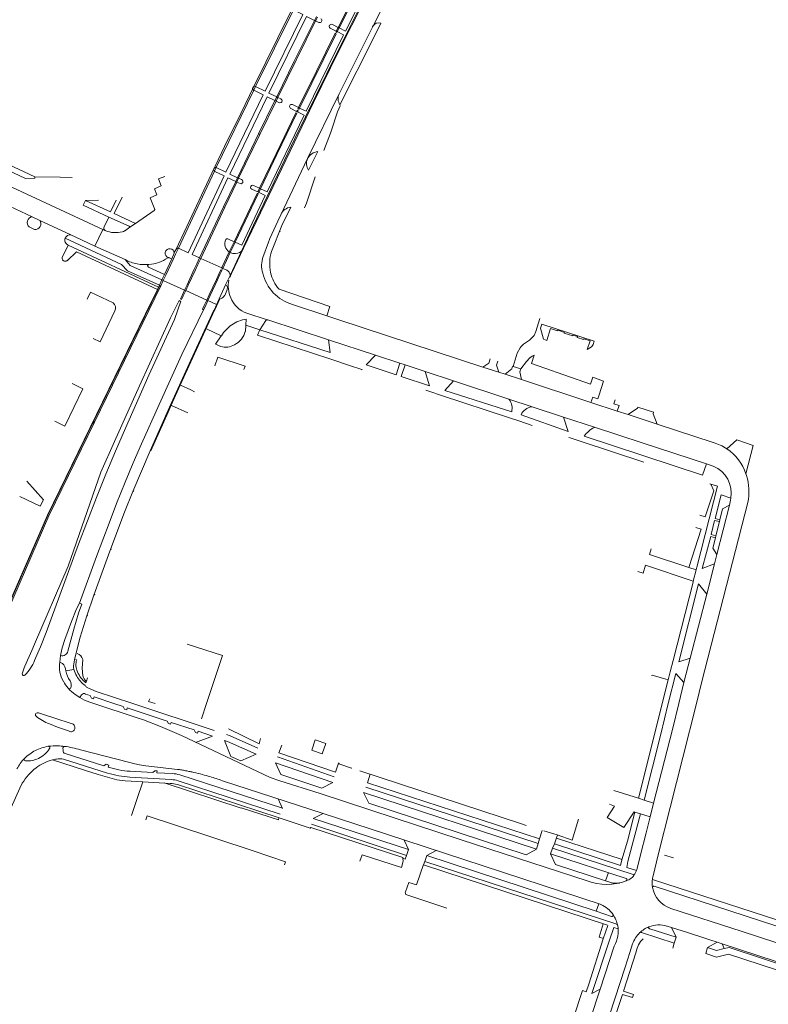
# Model space of a CAD drawing. Extents: x 145000 to 155000, y 457500 to 470000.
# Tile 421 of 548: x 153111 to 153382, y 464391 to 464747. Entities that reach past the tile are written whole.
import ezdxf

# ---------------------------------------------------------------- set-up
doc = ezdxf.new("R2010")
doc.units = 0
doc.header["$LTSCALE"] = 0.2
doc.header["$MEASUREMENT"] = 0
doc.layers.add('kant verharding', color=252, linetype='Continuous', lineweight=0)

msp = doc.modelspace()

# ---------------------------------------------------------------- linework, layer by layer
at = {"layer": 'kant verharding', "lineweight": 0}
for p, q in [((153238.81, 464744.72), (153246.06, 464758.98)), ((153196.58, 464723.23), (153210.32, 464751.03)), ((153204.62, 464719.28), (153218.29, 464747)), ((153218.6, 464748.56), (153217.91, 464747.19)), ((153218.11, 464747.09), (153217.91, 464747.19)), ((153218.29, 464747), (153218.11, 464747.09)), ((153218.29, 464747), (153218.98, 464748.37)), ((153219.47, 464746.42), (153218.29, 464747)), ((153224.38, 464745.65), (153226.41, 464744.63)), ((153223.58, 464744.36), (153225.73, 464743.27)), ((153225.35, 464742.49), (153225.53, 464742.38)), ((153226.41, 464744.63), (153225.73, 464743.27)), ((153225.73, 464743.27), (153225.93, 464743.17)), ((153225.73, 464743.27), (153225.77, 464742.87)), ((153225.93, 464743.17), (153226.07, 464743.1)), ((153226.07, 464743.1), (153226.75, 464744.45)), ((153226.41, 464744.63), (153226.6, 464744.53)), ((153226.6, 464744.53), (153226.75, 464744.45)), ((153226.77, 464720.57), (153238.81, 464744.72)), ((153182.36, 464693.89), (153195.9, 464721.88)), ((153195.78, 464721.95), (153195.9, 464721.88)), ((153195.78, 464721.95), (153195.9, 464721.88)), ((153195.9, 464721.88), (153196.58, 464723.23)), ((153196.58, 464723.23), (153196.43, 464723.28)), ((153204.2, 464719.49), (153203.54, 464718.14)), ((153203.76, 464718.03), (153203.54, 464718.14)), ((153203.96, 464717.93), (153203.76, 464718.03)), ((153203.96, 464717.93), (153204.62, 464719.28)), ((153205, 464717.42), (153203.96, 464717.93)), ((153204.2, 464719.49), (153204.42, 464719.38)), ((153204.34, 464719.24), (153204.27, 464719.1)), ((153204.42, 464719.38), (153204.62, 464719.28)), ((153204.62, 464719.28), (153205.7, 464718.75)), ((153209.26, 464715.32), (153211.41, 464714.26)), ((153212.09, 464715.64), (153209.93, 464716.7)), ((153211.17, 464713.75), (153211.35, 464713.65)), ((153211.41, 464714.26), (153211.6, 464714.16)), ((153211.6, 464714.16), (153211.41, 464714.26)), ((153211.6, 464714.16), (153211.77, 464714.08)), ((153211.77, 464714.08), (153211.6, 464714.16)), ((153212.09, 464715.64), (153211.87, 464715.2)), ((153212.06, 464715.11), (153211.87, 464715.2)), ((153212.28, 464715.54), (153212.09, 464715.64)), ((153212.44, 464715.47), (153212.28, 464715.54)), ((153227.21, 464716.39), (153227.12, 464716.31)), ((153066.46, 464706.34), (153141.27, 464671.49)), ((153197.93, 464706.06), (153197.89, 464705.99)), ((153219.07, 464699.71), (153215.72, 464692.95)), ((153168.62, 464664.76), (153181.73, 464692.57)), ((153181.73, 464692.57), (153182.36, 464693.89)), ((153181.73, 464692.57), (153181.82, 464692.52)), ((153191.57, 464692.85), (153191.5, 464692.71)), ((153116.75, 464690.57), (153125.83, 464690.41)), ((153130.17, 464690.38), (153125.83, 464690.41)), ((153190.04, 464690.25), (153189.39, 464688.88)), ((153189.61, 464688.77), (153189.39, 464688.88)), ((153189.77, 464688.69), (153189.61, 464688.77)), ((153189.77, 464688.69), (153190.43, 464690.07)), ((153190.93, 464688.14), (153189.77, 464688.69)), ((153190.04, 464690.25), (153190.27, 464690.15)), ((153190.27, 464690.15), (153190.43, 464690.07)), ((153190.43, 464690.07), (153191.52, 464689.56)), ((153091, 464687.63), (153115.78, 464676.1)), ((153195.19, 464686.11), (153197.56, 464684.99)), ((153198.01, 464686.44), (153195.82, 464687.49)), ((153197.51, 464685.38), (153198.01, 464686.44)), ((153197.56, 464684.99), (153197.51, 464685.38)), ((153198.2, 464686.35), (153198.01, 464686.44)), ((153198.39, 464686.26), (153198.2, 464686.35)), ((153135.04, 464682.06), (153139.68, 464682.08)), ((153188.79, 464667.08), (153197.15, 464684.59)), ((153197.15, 464684.59), (153197.32, 464684.5)), ((153185.23, 464679.63), (153185.19, 464679.56)), ((153115.78, 464676.1), (153118.5, 464674.83)), ((153118.5, 464674.83), (153129.79, 464669.58)), ((153141.74, 464672.44), (153143.42, 464676.01)), ((153204.58, 464674.57), (153205.68, 464676.87)), ((153116.62, 464671.52), (153114.7, 464672.43)), ((153138.43, 464665.5), (153141.27, 464671.49)), ((153149.09, 464670.97), (153151.13, 464672.35)), ((153153.11, 464673.68), (153151.13, 464672.35)), ((153205.36, 464670.69), (153205.46, 464670.96)), ((153188.79, 464667.08), (153186.47, 464668.17)), ((153128.74, 464665.86), (153126.64, 464661.42)), ((153161.45, 464650.7), (153128.74, 464665.86)), ((153138.43, 464665.5), (153141.41, 464664.1)), ((153141.41, 464664.1), (153149.42, 464660.62)), ((153167.7, 464664.15), (153167.08, 464663.29)), ((153167.59, 464662.55), (153168.62, 464664.76)), ((153167.7, 464664.15), (153167.98, 464664.55)), ((153168.62, 464664.76), (153168.48, 464664.79)), ((153187.04, 464663.4), (153188.79, 464667.08)), ((153187.89, 464655.64), (153192.21, 464664.75)), ((153189, 464666.98), (153188.79, 464667.08)), ((153189.18, 464666.9), (153189, 464666.98)), ((153127.36, 464660.08), (153127.46, 464660.04)), ((153166.21, 464660.89), (153163.58, 464655.24)), ((153164.07, 464655.02), (153166.71, 464660.66)), ((153164.99, 464661.34), (153164.8, 464661.28)), ((153166.21, 464660.89), (153165.31, 464661.3)), ((153166.71, 464660.66), (153167.59, 464662.55)), ((153176.32, 464661.25), (153175.28, 464659.04)), ((153175.67, 464658.86), (153176.7, 464661.08)), ((153176.32, 464661.25), (153176.54, 464661.15)), ((153176.54, 464661.15), (153176.7, 464661.08)), ((153176.7, 464661.08), (153184.36, 464657.6)), ((153184.33, 464657.73), (153187.04, 464663.4)), ((153187.04, 464663.4), (153187.24, 464663.27)), ((153187.24, 464663.27), (153187.42, 464663.17)), ((153157.83, 464657.84), (153163.58, 464655.24)), ((153174.4, 464657.15), (153171.78, 464651.51)), ((153172.17, 464651.33), (153174.79, 464656.97)), ((153175.28, 464659.04), (153174.4, 464657.15)), ((153174.79, 464656.97), (153175.67, 464658.86)), ((153183.31, 464655.37), (153184.01, 464656.86)), ((153184.01, 464656.86), (153184.18, 464656.75)), ((153184.36, 464657.6), (153184.33, 464657.73)), ((153184.36, 464657.6), (153184.54, 464657.52)), ((153184.44, 464657.29), (153184.36, 464657.6)), ((153184.54, 464657.52), (153184.71, 464657.44)), ((153184.71, 464657.44), (153186.13, 464656.8)), ((153162.68, 464653.35), (153161.76, 464651.37)), ((153163.58, 464655.24), (153162.68, 464653.35)), ((153162.68, 464653.35), (153163.06, 464653.18)), ((153163.06, 464653.18), (153163.19, 464653.12)), ((153163.19, 464653.12), (153164.07, 464655.02)), ((153163.19, 464653.12), (153170.89, 464649.61)), ((153179.81, 464647.85), (153182.43, 464653.48)), ((153182.79, 464653.32), (153180.18, 464647.69)), ((153182.43, 464653.48), (153183.31, 464655.37)), ((153183.66, 464655.21), (153182.79, 464653.32)), ((153187.2, 464654.18), (153187.89, 464655.64)), ((153187.2, 464654.18), (153187.89, 464655.64)), ((153161.04, 464649.86), (153158.88, 464645.44)), ((153161.45, 464650.7), (153161.04, 464649.86)), ((153161.04, 464649.86), (153161.18, 464649.8)), ((153161.76, 464651.37), (153161.45, 464650.7)), ((153161.45, 464650.7), (153161.6, 464650.63)), ((153161.76, 464651.37), (153162.28, 464651.14)), ((153170.89, 464649.61), (153169.98, 464647.64)), ((153170.38, 464647.46), (153171.29, 464649.43)), ((153171.78, 464651.51), (153170.89, 464649.61)), ((153170.89, 464649.61), (153171.1, 464649.52)), ((153171.1, 464649.52), (153171.29, 464649.43)), ((153171.29, 464649.43), (153172.17, 464651.33)), ((153171.29, 464649.43), (153178.93, 464645.96)), ((153185.86, 464651.71), (153183.41, 464646.44)), ((153185.38, 464647.64), (153186.19, 464649.46)), ((153178.01, 464643.98), (153178.93, 464645.96)), ((153179.3, 464645.79), (153178.39, 464643.81)), ((153178.93, 464645.96), (153179.81, 464647.85)), ((153178.93, 464645.96), (153179.12, 464645.87)), ((153179.12, 464645.87), (153179.3, 464645.79)), ((153180.18, 464647.69), (153179.3, 464645.79)), ((153179.3, 464645.79), (153182.19, 464644.48)), ((153178.39, 464643.81), (153177.76, 464642.46)), ((153181.7, 464642.27), (153178.47, 464635.27)), ((153181.79, 464642.47), (153181.7, 464642.27)), ((153181.79, 464642.47), (153181.7, 464642.27)), ((153222.34, 464640.28), (153209.89, 464644.39)), ((153193.17, 464639.12), (153193.01, 464636.86)), ((153201, 464638.77), (153222.88, 464631.65)), ((153226.63, 464638.86), (153222.34, 464640.28)), ((153226.63, 464638.86), (153278.82, 464621.76)), ((153178.47, 464635.27), (153177.13, 464632.34)), ((153178.47, 464635.27), (153177.13, 464632.34)), ((153178.47, 464635.27), (153178.61, 464635.18)), ((153178.79, 464635.56), (153184.17, 464633.09)), ((153193.01, 464636.86), (153192.86, 464634.61)), ((153198.16, 464635.2), (153193.01, 464636.86)), ((153198.16, 464635.2), (153200.31, 464638.54)), ((153223.52, 464627.04), (153198.16, 464635.2)), ((153184.17, 464633.09), (153182.11, 464629.97)), ((153222.88, 464631.65), (153239.97, 464626.02)), ((153222.88, 464631.65), (153223.52, 464627.04)), ((153183.97, 464629.23), (153182.11, 464629.97)), ((153223.83, 464624.57), (153230.55, 464622.32)), ((153236.55, 464622.58), (153239.97, 464626.02)), ((153239.97, 464626.02), (153248.77, 464623.11)), ((153230.55, 464622.32), (153234.94, 464620.84)), ((153248.77, 464623.11), (153250.65, 464622.49)), ((153250.65, 464622.49), (153257.95, 464620.08)), ((153278.82, 464621.76), (153284.61, 464619.86)), ((153289.55, 464622.07), (153289.8, 464621.98)), ((153289.8, 464621.98), (153292.47, 464621.07)), ((153234.94, 464620.84), (153235.16, 464620.77)), ((153257.95, 464620.08), (153268.2, 464616.71)), ((153259.44, 464614.89), (153257.95, 464620.08)), ((153284.61, 464619.86), (153286.83, 464619.14)), ((153286.83, 464619.14), (153292.76, 464617.2)), ((153173.15, 464613.47), (153169.45, 464615.16)), ((153265.03, 464613.3), (153268.2, 464616.71)), ((153268.2, 464616.71), (153288.18, 464610.12)), ((153292.76, 464617.2), (153317.89, 464608.93)), ((153174.49, 464612.75), (153173.15, 464613.47)), ((153258.12, 464613.35), (153259.98, 464612.75)), ((153259.98, 464612.75), (153263.44, 464611.6)), ((153263.44, 464611.6), (153288.46, 464603.37)), ((153289.2, 464605.52), (153265.03, 464613.3)), ((153166.02, 464607.92), (153164.92, 464605.48)), ((153288.28, 464609.99), (153288.18, 464610.12)), ((153288.18, 464610.12), (153296.56, 464607.37)), ((153296.56, 464607.37), (153296.43, 464607.34)), ((153296.56, 464607.37), (153307.97, 464603.65)), ((153317.89, 464608.93), (153327.39, 464605.81)), ((153334.81, 464607.28), (153340.47, 464605.38)), ((153164.92, 464605.48), (153158.63, 464591.41)), ((153288.46, 464603.37), (153291.81, 464602.26)), ((153309.64, 464598.48), (153292.59, 464604.46)), ((153307.97, 464603.65), (153319.16, 464600)), ((153307.97, 464603.65), (153309.64, 464598.48)), ((153327.39, 464605.81), (153331.31, 464604.52)), ((153331.31, 464604.52), (153341.8, 464601.09)), ((153138.21, 464602.16), (153137.83, 464601.38)), ((153291.81, 464602.26), (153296.6, 464600.62)), ((153319.16, 464600), (153319.04, 464599.92)), ((153341.8, 464601.09), (153362.14, 464594.43)), ((153309.89, 464596.24), (153310.34, 464596.1)), ((153310.34, 464596.1), (153314.28, 464594.84)), ((153314.28, 464594.84), (153337, 464587.33)), ((153370.66, 464595.41), (153367.05, 464592.16)), ((153370.66, 464595.41), (153376.58, 464593.38)), ((153376.58, 464593.38), (153373.94, 464583.05)), ((153359.73, 464586.68), (153362.14, 464585.89)), ((153374.12, 464582.5), (153373.94, 464583.05)), ((153360.94, 464579.47), (153361.27, 464579.39)), ((153152.51, 464577), (153152.39, 464576.69)), ((153363.4, 464553.9), (153367.94, 464571.82)), ((153364.34, 464565.83), (153363.05, 464560.65)), ((153364.51, 464566.52), (153364.34, 464565.83)), ((153363.05, 464560.65), (153362.89, 464560.01)), ((153144.35, 464555.94), (153144.27, 464555.74)), ((153363.4, 464553.9), (153362.55, 464550.56)), ((153358.08, 464548.8), (153362.55, 464550.56)), ((153362.55, 464550.56), (153359.76, 464539.63)), ((153353.26, 464549.26), (153355.95, 464548.38)), ((153354.89, 464544.23), (153355.95, 464548.38)), ((153356.18, 464549.29), (153355.95, 464548.38)), ((153354.82, 464543.92), (153347.62, 464515.63)), ((153356.83, 464543.36), (153349.64, 464515.07)), ((153354.89, 464544.23), (153354.82, 464543.92)), ((153359.76, 464539.63), (153356.83, 464543.36)), ((153138.36, 464539.53), (153138.24, 464539.19)), ((153359.76, 464539.63), (153353.8, 464516.43)), ((153135.77, 464531.98), (153135.65, 464531.63)), ((153116.57, 464521.43), (153115.58, 464519.24)), ((153115.58, 464519.24), (153113.11, 464513.54)), ((153116.64, 464515.57), (153117.85, 464518.29)), ((153117.85, 464518.29), (153118.75, 464520.49)), ((153125.7, 464514.97), (153126.66, 464514.52)), ((153131.08, 464515.96), (153130.89, 464514.96)), ((153131.42, 464515.88), (153131.84, 464515.83)), ((153347.62, 464515.63), (153346.57, 464511.49)), ((153349.64, 464515.07), (153353.8, 464516.43)), ((153353.8, 464516.43), (153351.53, 464507.58)), ((153130.85, 464512.34), (153127.9, 464511.82)), ((153346.57, 464511.49), (153345.84, 464508.59)), ((153348.54, 464510.88), (153345.85, 464500)), ((153348.54, 464510.88), (153351.53, 464507.58)), ((153345.84, 464508.59), (153343.69, 464500)), ((153351.53, 464507.58), (153349.67, 464500)), ((153128.79, 464505.52), (153128.86, 464505.44)), ((153132.98, 464502.18), (153131.3, 464503.3)), ((153132.98, 464502.18), (153133.64, 464503.18)), ((153138.11, 464500), (153136.58, 464500.5)), ((153153.67, 464494.81), (153138.11, 464500)), ((153152.15, 464500), (153181.6, 464490.23)), ((153158.36, 464501.68), (153157.88, 464500.77)), ((153160.2, 464500), (153157.88, 464500.77)), ((153178.86, 464500), (153177.01, 464494.46)), ((153125.71, 464494.06), (153118.07, 464496.63)), ((153121.96, 464492.63), (153124.87, 464491.48)), ((153128.02, 464493.34), (153125.71, 464494.06)), ((153129.84, 464492.76), (153128.02, 464493.34)), ((153130.3, 464492.6), (153129.84, 464492.76)), ((153124.87, 464491.48), (153127.12, 464490.69)), ((153127.12, 464490.69), (153128.9, 464490.08)), ((153128.9, 464490.08), (153129.41, 464489.86)), ((153197.84, 464485.43), (153186.71, 464490.87)), ((153198.4, 464487.39), (153197.84, 464485.43)), ((153126.99, 464483.01), (153126.89, 464483.99)), ((153133.25, 464483.29), (153150.58, 464478.74)), ((153205.02, 464482.16), (153206.01, 464484.95)), ((153225.46, 464475.12), (153205.02, 464482.16)), ((153134.73, 464475.84), (153123.06, 464479.6)), ((153127.07, 464479.83), (153143.04, 464474.86)), ((153203.72, 464478.54), (153224.46, 464471.42)), ((153225.03, 464473.46), (153204.48, 464480.67)), ((153226.5, 464478.44), (153225.46, 464475.12)), ((153226.74, 464478.37), (153226.38, 464478.48)), ((153226.69, 464478.19), (153226.74, 464478.37)), ((153139.65, 464474.34), (153134.73, 464475.84)), ((153226.69, 464478.19), (153231.29, 464476.66)), ((153231.29, 464476.66), (153231.43, 464476.61)), ((153234.3, 464475.66), (153292.71, 464456.51)), ((153140.51, 464474.07), (153139.65, 464474.34)), ((153151.13, 464473.37), (153166.07, 464472.5)), ((153165.67, 464471.12), (153155.73, 464471.69)), ((153191.3, 464462.1), (153163.48, 464471.25)), ((153168.56, 464472.08), (153205.47, 464460)), ((153169.18, 464474.17), (153206.25, 464462.09)), ((153220.99, 464460.19), (153184.6, 464472.08)), ((153224.46, 464471.42), (153220.48, 464469.4)), ((153205.05, 464458.67), (153168.26, 464470.67)), ((153235.61, 464467.77), (153298.15, 464447.33)), ((153298.79, 464449.35), (153236.5, 464469.71)), ((153326.16, 464468.49), (153335.03, 464465.72)), ((153204.75, 464465.48), (153206.26, 464462.08)), ((153335.03, 464465.72), (153337.07, 464465.08)), ((153337.07, 464465.08), (153340.56, 464463.99)), ((153324.53, 464463.53), (153326.39, 464462.92)), ((153335.86, 464460.07), (153333.76, 464460.74)), ((153340.56, 464463.99), (153339.32, 464458.96)), ((153205.03, 464458.66), (153204.8, 464457.87)), ((153313.36, 464458.11), (153311.07, 464450.52)), ((153335.86, 464460.07), (153331.27, 464442.8)), ((153339.32, 464458.96), (153335.86, 464460.07)), ((153196.02, 464446.55), (153167.22, 464456.12)), ((153216.75, 464456.3), (153251.13, 464445.05)), ((153292.71, 464456.51), (153294.48, 464455.93)), ((153299.28, 464451), (153300.26, 464454.1)), ((153300.87, 464453.91), (153305.61, 464452.45)), ((153298.79, 464449.35), (153299.28, 464451)), ((153305.53, 464451.74), (153304.68, 464449.23)), ((153305.38, 464451.31), (153329.13, 464443.53)), ((153305.75, 464452.4), (153305.53, 464451.74)), ((153311.07, 464450.52), (153305.61, 464452.45)), ((153251.9, 464447.18), (153251.13, 464445.05)), ((153298.15, 464447.33), (153298.79, 464449.35)), ((153304.02, 464447.64), (153303.22, 464445.67)), ((153304.68, 464449.23), (153304.02, 464447.64)), ((153333.14, 464438.12), (153304.02, 464447.64)), ((153234.32, 464442.94), (153235.09, 464445.26)), ((153251.13, 464445.05), (153250.66, 464443.74)), ((153257.29, 464441.58), (153257.76, 464442.88)), ((153257.76, 464442.88), (153258.53, 464444.99)), ((153257.76, 464442.88), (153327.25, 464420.14)), ((153303.22, 464445.67), (153330.58, 464436.73)), ((153334.61, 464440.37), (153335.8, 464445.24)), ((153340.21, 464437.22), (153342.37, 464445.79)), ((153347.8, 464444.13), (153344.46, 464445.17)), ((153257.29, 464441.58), (153323.92, 464419.76)), ((153325.04, 464435.22), (153323.2, 464435.83)), ((153340.46, 464436.21), (153441.71, 464403.24)), ((153340.76, 464433.91), (153417.68, 464408.83)), ((153319.82, 464424.84), (153325.37, 464422.98)), ((153322.35, 464414.86), (153323.95, 464419.72)), ((153348.02, 464413.3), (153336.13, 464417.2)), ((153348.02, 464413.3), (153348.7, 464415.46)), ((153324.45, 464414.08), (153318.18, 464395.03)), ((153321.17, 464396.6), (153326.3, 464412.27)), ((153331.91, 464409.91), (153332.96, 464413.01)), ((153347.45, 464411.44), (153348.02, 464413.3)), ((153360.08, 464411.67), (153359.38, 464409.57)), ((153318.18, 464395.03), (153321.17, 464396.6)), ((153332.89, 464393.64), (153333.28, 464394.74))]:
    msp.add_line(p, q, dxfattribs=at)
at = {"layer": 'kant verharding', "lineweight": 0, "flags": 128}
for points in [[(153234.23, 464799.28), (153227.49, 464786.27), (153220.81, 464773.19), (153208.84, 464749.42), (153195.93, 464723.26), (153191.19, 464713.54), (153185.37, 464701.54), (153179.64, 464689.58), (153171.65, 464672.63), (153167.7, 464664.15)], [(153257.39, 464796.9), (153249.29, 464781.33), (153245.4, 464773.78), (153242.85, 464768.83), (153233.83, 464751.04), (153226.08, 464735.51), (153210.82, 464704.38), (153203.3, 464688.79), (153195.84, 464673.14), (153191.41, 464663.65), (153187.34, 464654.93), (153185.86, 464651.71)], [(153245.1, 464772.32), (153240.97, 464764.31), (153235.91, 464754.5), (153226.73, 464736.21), (153217.53, 464717.44), (153209.02, 464699.9), (153192.21, 464664.75)], [(153240.36, 464772.18), (153235.23, 464762.16), (153226.41, 464744.63)], [(153226.75, 464744.45), (153235.57, 464761.89), (153240.73, 464771.99)], [(153226.75, 464744.45), (153229.07, 464743.29), (153235.48, 464756.04), (153243.07, 464770.78), (153240.73, 464771.99)], [(153196.58, 464723.23), (153199.97, 464721.57), (153213.67, 464749.33), (153210.32, 464751.03)], [(153217.91, 464747.19), (153215, 464748.62), (153201.35, 464720.89), (153204.2, 464719.49)], [(153217.91, 464747.19), (153210.54, 464732.44), (153204.2, 464719.49)], [(153227.07, 464716.62), (153239.4, 464741.27), (153241.88, 464746.17)], [(153225.35, 464742.49), (153218.55, 464728.8), (153212.09, 464715.64)], [(153226.07, 464743.1), (153228.39, 464741.94), (153222.8, 464730.66), (153214.81, 464714.3), (153212.44, 464715.47)], [(153225.53, 464742.38), (153225.67, 464742.3), (153212.44, 464715.47)], [(153225.77, 464742.87), (153225.93, 464742.83), (153226.07, 464743.1)], [(153067.51, 464720.61), (153078.54, 464708.4), (153116.75, 464690.57)], [(153182.36, 464693.89), (153185.86, 464692.26), (153199.29, 464720.18), (153195.9, 464721.88)], [(153065.84, 464719.89), (153078.07, 464706.46), (153113.28, 464690.01), (153116.71, 464690.11), (153116.75, 464690.57)], [(153203.54, 464718.14), (153200.7, 464719.53), (153187.23, 464691.58), (153190.04, 464690.25)], [(153203.54, 464718.14), (153197.67, 464706.1), (153190.04, 464690.25)], [(153190.43, 464690.07), (153198.07, 464705.92), (153203.96, 464717.93)], [(153205.68, 464676.87), (153215.39, 464697.17), (153226.77, 464720.57)], [(153198.01, 464686.44), (153203.95, 464698.84), (153211.17, 464713.75)], [(153211.77, 464714.08), (153214.14, 464712.91), (153200.72, 464685.14), (153198.39, 464686.26)], [(153211.35, 464713.65), (153211.51, 464713.56), (153204.3, 464698.66), (153198.39, 464686.26)], [(153211.41, 464714.26), (153211.62, 464714.67), (153211.8, 464714.58)], [(153211.8, 464714.58), (153211.96, 464714.49), (153211.77, 464714.08)], [(153212.44, 464715.47), (153212.23, 464715.03), (153212.06, 464715.11)], [(153223.99, 464707.47), (153226.16, 464714.08), (153227.12, 464716.31)], [(153221.27, 464700.06), (153223.65, 464706.38), (153223.99, 464707.47)], [(153168.62, 464664.76), (153172.21, 464663.12), (153178.03, 464675.73), (153185.2, 464690.89), (153181.82, 464692.52)], [(153153.11, 464673.68), (153159.89, 464678.33), (153160.07, 464678.71), (153158.48, 464683.03), (153160.84, 464684.02), (153159.99, 464686.26), (153162.39, 464687.36), (153161.48, 464689.79), (153163.72, 464690.65)], [(153189.39, 464688.88), (153186.58, 464690.22), (153173.6, 464662.49), (153176.32, 464661.25)], [(153189.39, 464688.88), (153184.98, 464679.68), (153176.32, 464661.25)], [(153176.7, 464661.08), (153185.41, 464679.56), (153189.77, 464688.69)], [(153214.31, 464679.31), (153215.04, 464681.07), (153218.16, 464690.56)], [(153197.56, 464684.99), (153200.07, 464683.77), (153191.53, 464665.79), (153189.18, 464666.9)], [(153198.39, 464686.26), (153197.76, 464684.92), (153197.56, 464684.99)], [(153143.42, 464676.01), (153134.24, 464680.3), (153135.04, 464682.06)], [(153135.04, 464682.06), (153144.03, 464677.91), (153146.11, 464682.15)], [(153148.34, 464683.18), (153145.4, 464677.26), (153153.11, 464673.68)], [(153197.32, 464684.5), (153197.49, 464684.41), (153189.18, 464666.9)], [(153209.29, 464679.62), (153206.04, 464672.91), (153202.31, 464663.6)], [(153151.13, 464672.35), (153150.85, 464672.71), (153143.42, 464676.01)], [(153141.27, 464671.49), (153141.8, 464671.24), (153142.2, 464671.1)], [(153161.76, 464651.37), (153150.28, 464656.53), (153148.02, 464658.86), (153127.73, 464668.34)], [(153129.79, 464669.58), (153131.51, 464668.78), (153138.43, 464665.5)], [(153167.7, 464664.15), (153167.13, 464662.91), (153166.21, 464660.89)], [(153189.18, 464666.9), (153187.42, 464663.17), (153184.71, 464657.44)], [(153128.51, 464660.35), (153131.82, 464663.44), (153161.04, 464649.86)], [(153149.42, 464660.62), (153151.22, 464658.54), (153162.68, 464653.35)], [(153184.18, 464656.75), (153184.33, 464656.65), (153183.66, 464655.21)], [(153184.71, 464657.44), (153184.59, 464657.18), (153184.44, 464657.29)], [(153103.81, 464526.5), (153104.88, 464528.8), (153121.8, 464567.92), (153138.24, 464601.85), (153162.28, 464651.14), (153163.19, 464653.12)], [(153104.45, 464528.97), (153121.43, 464568.11), (153161.18, 464649.8), (153161.79, 464651), (153161.91, 464651.11), (153162.12, 464651.19), (153162.28, 464651.14)], [(153205.1, 464649.87), (153223.44, 464643.67), (153222.34, 464640.28)], [(153169.29, 464645.63), (153168.98, 464645.8), (153165.75, 464639.55), (153154.54, 464614.93), (153145.48, 464594.77), (153140.59, 464583.75), (153128.77, 464549.65), (153116.57, 464521.43)], [(153135.7, 464646.27), (153136.83, 464648.79), (153144.99, 464645.02)], [(153169.98, 464647.64), (153169.4, 464646.4), (153169.6, 464646.29)], [(153169.6, 464646.29), (153169.79, 464646.19), (153170.38, 464647.46)], [(153183.41, 464646.44), (153182.4, 464644.26), (153181.53, 464642.37)], [(153183.64, 464646.44), (153182.44, 464643.78), (153181.79, 464642.47)], [(153183.64, 464646.44), (153182.44, 464643.78), (153181.79, 464642.47)], [(153158.88, 464645.44), (153121.24, 464568.17), (153104.3, 464529.06)], [(153118.75, 464520.49), (153120.78, 464525.67), (153132.55, 464557.7), (153135.72, 464566.16), (153139, 464574.58), (153142.36, 464582.97), (153145.86, 464591.32), (153149.45, 464599.61), (153157.99, 464618.83), (153167.18, 464638.91), (153169.47, 464645.54), (153169.29, 464645.63)], [(153181.53, 464642.37), (153181.49, 464642.28), (153173.14, 464624.18), (153165.46, 464607.22), (153158.43, 464591.42), (153155.27, 464584.08), (153152.18, 464576.69), (153149.2, 464569.28), (153143.85, 464555.13), (153138.06, 464539.26), (153135.46, 464531.7), (153133.14, 464524.03), (153131.08, 464515.96)], [(153177.76, 464642.46), (153169.83, 464626.23), (153161.65, 464608.24), (153155.28, 464593.94), (153152.32, 464587.14), (153149.39, 464580.11), (153146.29, 464572.35), (153143.55, 464565.27), (153139.01, 464553.23), (153132.83, 464536.33)], [(153177.76, 464642.46), (153177.39, 464642.66), (153178.01, 464643.98)], [(153145.61, 464642.06), (153140.34, 464630.86), (153137.81, 464632.03)], [(153201, 464638.77), (153200.81, 464638.83), (153193.43, 464641.2)], [(153299.34, 464639.29), (153297.92, 464634.58), (153297.36, 464633.16), (153296.52, 464632.29), (153295.61, 464631.47), (153293.53, 464630.05), (153292.61, 464629.19), (153292.26, 464628.66), (153291.2, 464626.73), (153289.8, 464621.98)], [(153198.16, 464635.2), (153197.29, 464633.23), (153223.83, 464624.57)], [(153301.88, 464631.39), (153300.68, 464631.79), (153299.63, 464635.83), (153300.11, 464637.28), (153318.99, 464631.09), (153318.64, 464629.88), (153318.24, 464629.24), (153316.99, 464628.32), (153316.56, 464628.05)], [(153316.56, 464628.05), (153317.61, 464631.25), (153315.29, 464632.01), (153315.21, 464631.74), (153312.93, 464632.49), (153313.02, 464632.76), (153311.38, 464633.29), (153311.3, 464633.02), (153308.24, 464634.02), (153308.33, 464634.29), (153305.85, 464635.1), (153305.76, 464634.83), (153303.27, 464635.65), (153301.88, 464631.39)], [(153177.13, 464632.34), (153169.33, 464615.14), (153166.02, 464607.92)], [(153177.13, 464632.34), (153169.33, 464615.14), (153166.02, 464607.92)], [(153192.33, 464620.85), (153192.74, 464622.1), (153182.87, 464625.37), (153181.85, 464622.16)], [(153281.48, 464624.71), (153280.99, 464623.14), (153278.82, 464621.76)], [(153292.47, 464621.07), (153294.58, 464623.72), (153295.83, 464625.06), (153296.67, 464625.68), (153297.39, 464626.09)], [(153297.39, 464626.09), (153296.33, 464623.03), (153312.84, 464617.29)], [(153248.77, 464623.11), (153247.39, 464618.93), (153236.55, 464622.58)], [(153250.65, 464622.49), (153249.26, 464618.29), (153259.44, 464614.89)], [(153284.24, 464623.83), (153283.66, 464622.43), (153284.61, 464619.86)], [(153286.83, 464619.14), (153289.28, 464621.06), (153289.55, 464622.07)], [(153292.47, 464621.07), (153292.13, 464619.97), (153292.76, 464617.2)], [(153312.84, 464617.29), (153317.71, 464615.59), (153318.57, 464618.04), (153322.46, 464616.65), (153320.89, 464611.74)], [(153130.23, 464615.74), (153134.03, 464613.9), (153127.6, 464600.4), (153123.9, 464602.14)], [(153320.89, 464611.74), (153320.42, 464610.29), (153318.52, 464610.9), (153317.89, 464608.93)], [(153166.02, 464607.92), (153166.14, 464607.87), (153172.01, 464605.17)], [(153327.39, 464605.81), (153328.04, 464607.85), (153326.13, 464608.46), (153326.6, 464609.91)], [(153334.81, 464607.28), (153334.67, 464606.85), (153331.31, 464604.52)], [(153340.47, 464605.38), (153340.34, 464604.85), (153341.8, 464601.09)], [(153319.16, 464600), (153336.42, 464594.36), (153359.73, 464586.68)], [(153315.43, 464596.71), (153358.28, 464582.58), (153359.73, 464586.68)], [(153111.25, 464574.95), (153118.64, 464571.47), (153119.88, 464573.71), (153113.81, 464580.45)], [(153361.27, 464579.39), (153363.61, 464578.61), (153356.18, 464549.29)], [(153357.22, 464568.14), (153359.17, 464567.51), (153362.31, 464576.97), (153361.27, 464579.39)], [(153368.52, 464574.28), (153365.02, 464575.49), (153362.86, 464566.97), (153364.51, 464566.52)], [(153374.62, 464572.73), (153358.01, 464507.96), (153356.02, 464500)], [(153367.94, 464571.82), (153365.49, 464570.41), (153364.51, 464566.52)], [(153367.94, 464571.82), (153368.4, 464573.64), (153368.52, 464574.28)], [(153364.34, 464565.83), (153362.62, 464566.24), (153361.38, 464561.1), (153363.05, 464560.65)], [(153353.26, 464549.26), (153357.72, 464563.08), (153355.76, 464563.68)], [(153362.89, 464560.01), (153361.2, 464560.43), (153358.08, 464548.8)], [(153362.89, 464560.01), (153361.93, 464556.21), (153363.4, 464553.9)], [(153339.63, 464555.98), (153339.01, 464553.9), (153353.26, 464549.26)], [(153354.89, 464544.23), (153337.6, 464550.07), (153336.74, 464547.18), (153334.8, 464547.82)], [(153125.7, 464514.97), (153126.04, 464517.37), (153126.61, 464520.16), (153127.6, 464523.21), (153129.96, 464529.66), (153131.78, 464534.32), (153132.83, 464536.33)], [(153132.83, 464536.33), (153133.7, 464535.99), (153132.52, 464532.68), (153130.82, 464526.9), (153128.68, 464518.9)], [(153171.86, 464521.51), (153184.64, 464517.4), (153178.86, 464500)], [(153134.02, 464515.9), (153133.86, 464512.74), (153134.1, 464510.02)], [(153135.74, 464509.24), (153135.34, 464508.07), (153135.17, 464507.53)], [(153345.84, 464508.59), (153339.98, 464510.22), (153339.81, 464510.14)], [(153134.98, 464503.44), (153136.7, 464502.88), (153137.18, 464501.94), (153137.92, 464501.72), (153138.14, 464502.39), (153145.34, 464500)], [(153135.66, 464505.83), (153136.99, 464505.15), (153138.84, 464504.41), (153152.15, 464500)], [(153145.34, 464500), (153148.7, 464498.88), (153149.18, 464497.99), (153149.93, 464497.75), (153150.15, 464498.42), (153164.57, 464493.64), (153165.05, 464492.74), (153165.79, 464492.51), (153166.03, 464493.19), (153174.37, 464490.43), (153174.8, 464489.52), (153175.55, 464489.3), (153175.79, 464489.97), (153181.01, 464488.21), (153174.86, 464485.95)], [(153335.03, 464465.72), (153336.23, 464470.43), (153343.69, 464500)], [(153345.85, 464500), (153343.11, 464488.89), (153337.07, 464465.08)], [(153349.67, 464500), (153347.37, 464490.63), (153340.56, 464463.99)], [(153356.02, 464500), (153351.12, 464480.44), (153346.5, 464462.33), (153342.37, 464445.79)], [(153238.28, 464461.39), (153219.97, 464467.39), (153205.38, 464471.98), (153201.82, 464473.29), (153169.72, 464488.38), (153162.13, 464491.67), (153155.96, 464494.07), (153153.67, 464494.81)], [(153191.17, 464479.28), (153187.58, 464480.88), (153185.28, 464486.66), (153186.45, 464486.28), (153196.83, 464481.74), (153191.17, 464479.28)], [(153186, 464488.78), (153187.31, 464488.34), (153197.39, 464483.84)], [(153218.46, 464486.75), (153218.16, 464486.85), (153216.89, 464483.11), (153217.21, 464483)], [(153217.21, 464483), (153220.67, 464481.82), (153221.93, 464485.6), (153218.46, 464486.75)], [(153127.69, 464481.87), (153141.64, 464477.51), (153142.54, 464478.01), (153143.42, 464477.71), (153143.21, 464477.01)], [(153168.31, 464476.18), (153156.9, 464477.51), (153154.57, 464477.84), (153152.94, 464478.16), (153150.58, 464478.74)], [(153203.72, 464478.54), (153205.68, 464474.3), (153220.48, 464469.4)], [(153151.15, 464475.49), (153159.39, 464475.01), (153160.15, 464475.68), (153160.91, 464475.65), (153160.89, 464474.93), (153166.35, 464474.67)], [(153155.76, 464471.67), (153149.33, 464472.02), (153146.35, 464472.45), (153140.51, 464474.07)], [(153155.76, 464471.67), (153153.65, 464465.25), (153151.69, 464459.54)], [(153299.28, 464451), (153237.05, 464471.35), (153238.07, 464474.42)], [(153077.53, 464392.34), (153081.37, 464403.73), (153097.64, 464439.26), (153111.33, 464469.37), (153112.17, 464471.14)], [(153235.61, 464467.77), (153237.49, 464463.92), (153294.48, 464445.21), (153298.15, 464447.33)], [(153204.8, 464457.87), (153191.36, 464462.27), (153191.3, 464462.1)], [(153238.25, 464461.4), (153270.9, 464450.72), (153316.54, 464435.83)], [(153333.76, 464460.74), (153333.55, 464460.8), (153329.79, 464455.12), (153323.71, 464458.77), (153326.39, 464462.92)], [(153329.1, 464443.42), (153331.09, 464450.23), (153333.76, 464460.74)], [(153167.22, 464456.12), (153157.33, 464459.31), (153156.85, 464457.87)], [(153205.07, 464458.65), (153216.36, 464454.96), (153216.5, 464455.15), (153249.84, 464444.33), (153249.81, 464444.03), (153250.66, 464443.74)], [(153220.99, 464460.19), (153217.42, 464458.43), (153251.91, 464447.17), (153250.32, 464450.6)], [(153321.52, 464427.3), (153285.84, 464438.98), (153243.95, 464452.68), (153220.99, 464460.19)], [(153339.32, 464458.96), (153337.89, 464453.22), (153335.8, 464445.24)], [(153207.01, 464441.6), (153207.38, 464442.76), (153196.02, 464446.55)], [(153261.89, 464446.82), (153258.53, 464444.99), (153319.82, 464424.84), (153320.7, 464427.57)], [(153329.1, 464443.42), (153328.54, 464441.43), (153304.68, 464449.23)], [(153249.81, 464444.03), (153249.96, 464442.91), (153249.37, 464440.67), (153235.09, 464445.26)], [(153303.22, 464445.67), (153305.03, 464441.77), (153323.2, 464435.84), (153324.2, 464438.82)], [(153334.31, 464439.53), (153330.8, 464440.68), (153331.27, 464442.8)], [(153250.76, 464431.89), (153252.04, 464435.21), (153254.74, 464434.46), (153257.33, 464441.7)], [(153250.76, 464431.89), (153250.67, 464431.64), (153250.91, 464430.85), (153265.75, 464425.98)], [(153410.9, 464404.96), (153372.16, 464417.62), (153346.73, 464425.9)], [(153322.32, 464420.28), (153320.8, 464415.42), (153322.39, 464414.97)], [(153327.72, 464418.46), (153326.14, 464419.01), (153324.45, 464414.08)], [(153347.03, 464418.96), (153348.71, 464415.46), (153339.16, 464418.44)], [(153345.39, 464419.49), (153352.81, 464417.1), (153390.79, 464404.76), (153415.24, 464396.73)], [(153322.35, 464414.86), (153317.1, 464398.43), (153316.19, 464395.72)], [(153366.11, 464411.34), (153363.35, 464410.59), (153360.08, 464411.67), (153363.56, 464413.62)], [(153405.14, 464398.53), (153404.06, 464399.8), (153367.82, 464411.71), (153366.11, 464411.34), (153365.3, 464413.05)], [(153331.91, 464409.91), (153330.3, 464404.6), (153322.77, 464381.69)], [(153333.28, 464394.74), (153329.65, 464395.94), (153334.25, 464410.15)], [(153409.84, 464393.09), (153405.7, 464394.42), (153402.73, 464397.9), (153367.67, 464409.31), (153363.29, 464408.29), (153359.38, 464409.57)], [(153312.81, 464370.85), (153315, 464377.54), (153317.58, 464385.68), (153321.17, 464396.6)], [(153316.19, 464395.72), (153314.82, 464396.2), (153307.99, 464375.27)], [(153324.03, 464378.69), (153329.29, 464394.78), (153332.89, 464393.64)]]:
    msp.add_lwpolyline(points, dxfattribs=at)
at = {"layer": 'kant verharding', "lineweight": 0}
for centre, radius, start, end in [((153219.76, 464747.12), 0.763, 246.9652, 60.0392), ((153223.98, 464745), 0.76, 58.5279, 237.5412), ((153241.09, 464743.87), 2.42, 71.1845, 149.9494), ((153240.49, 464744.09), 1.8, 146.54, 159.5769), ((153196.2, 464722.57), 0.733, 111.2715, 196.7319), ((153196.07, 464722.46), 0.583, 189.3814, 240.038), ((153196.22, 464722.7), 0.623, 69.6245, 116.8117), ((153205.37, 464718.07), 0.752, 240.5925, 63.72), ((153230.58, 464718.87), 4.17, 155.9509, 212.6556), ((153209.63, 464715.99), 0.768, 67.498, 240.5757), ((153219.63, 464694.96), 4.78, 96.6623, 152.3613), ((153219.09, 464695.34), 4.13, 153.5324, 215.3687), ((153182.03, 464693.24), 0.653, 125.2473, 183.4772), ((153182.01, 464693.16), 0.637, 176.1925, 230.1004), ((153181.8, 464692.79), 0.226, 211.9432, 251.7842), ((153182.08, 464693.33), 0.614, 77.6987, 134.5155), ((153182.23, 464693.7), 0.232, 55.6841, 93.2677), ((153191.23, 464688.85), 0.766, 246.8177, 67.5803), ((153195.5, 464686.8), 0.761, 64.7042, 246.277), ((153209.95, 464675.02), 4.65, 98.192, 156.5242), ((153116.01, 464674.04), 2.07, 96.2938, 230.8527), ((153116.82, 464673.6), 2.08, 264.5227, 36.2827), ((153296.18, 464629.88), 101.92, 153.9965, 161.8059), ((153142.6, 464671.99), 0.972, 152.5326, 245.7222), ((153145.89, 464680.03), 9.66, 247.5706, 284.8999), ((153148.31, 464671.93), 1.23, 272.9268, 309.1803), ((153129.45, 464667.6), 1.87, 156.6701, 247.7757), ((153129.56, 464667.62), 1.97, 83.3999, 158.7157), ((153188.99, 464666.34), 3.53, 154.5386, 236.4062), ((153186.31, 464667.66), 0.541, 72.0101, 157.9203), ((153165.49, 464662.91), 1.64, 0.1728, 252.3581), ((153168.41, 464664.28), 0.509, 82.0696, 148.5837), ((153189.15, 464666.1), 3.33, 260.4238, 312.743), ((153190.07, 464665.31), 2.13, 309.0646, 329.3524), ((153189.81, 464665.8), 2.62, 322.9559, 336.3695), ((153216.92, 464659.18), 15.26, 163.1599, 192.2308), ((153127.69, 464661.12), 1.1, 164.5213, 252.4775), ((153127.71, 464661.12), 1.1, 256.9035, 316.2134), ((153156.11, 464672.25), 13.42, 240.1027, 259.8631), ((153156.82, 464672.7), 13.92, 290.0648, 304.9293), ((153165.08, 464660.77), 0.578, 66.9861, 99.553), ((153188.98, 464666.15), 3.36, 242.4162, 263.4882), ((153207.37, 464658.48), 8.64, 158.0868, 198.6832), ((153156.71, 464676.66), 17.87, 260.4563, 274.0808), ((153158.03, 464658.32), 0.518, 94.6166, 247.5623), ((153155.94, 464677.07), 18.34, 276.3951, 287.9739), ((153185.36, 464654.97), 1.98, 358.8914, 67.2339), ((153196.61, 464650.96), 9.94, 167.0196, 204.473), ((153185.24, 464654.95), 2.11, 338.6892, 359.4885), ((153214.35, 464659.28), 15.58, 193.2133, 223.1287), ((153215.35, 464658.93), 13.68, 192.5547, 221.4319), ((153184.28, 464650.33), 2.09, 335.4187, 30.1303), ((153183.42, 464648.63), 2.19, 280.5973, 333.2838), ((153196.79, 464650.57), 9.95, 201.995, 250.2758), ((153214.3, 464659.32), 15.58, 223.3899, 253.5452), ((153143.76, 464643.22), 2.18, 328.1112, 55.7658), ((153194.84, 464627.56), 11.68, 98.2009, 125.9564), ((153200.74, 464638.36), 0.471, 82.2868, 157.6964), ((153200.81, 464638.51), 0.318, 53.5815, 90.972), ((153195.08, 464626.33), 12.83, 123.5941, 148.2134), ((153185.58, 464636.53), 7.52, 296.6708, 345.2457), ((153185.83, 464635.01), 6.07, 252.128, 301.0184), ((153284, 464606.77), 5.35, 346.45, 36.9279), ((153297.21, 464602.31), 5.1, 98.8005, 155.0823), ((153324.96, 464589.63), 11.88, 119.9168, 143.3877), ((153357.52, 464577.99), 17.08, 56.1135, 74.3066), ((153357.57, 464577.84), 17.18, 17.6883, 56.537), ((153357.98, 464576.05), 10.68, 350.515, 67.0721), ((153356.17, 464576.69), 18.86, 347.9063, 17.9548), ((153126.65, 464519.37), 2.09, 253.1193, 347.0093), ((153131.22, 464515.36), 2.85, 10.9078, 74.3079), ((153100.02, 464522.93), 18.18, 315.964, 336.1368), ((153136.74, 464513.51), 11.14, 172.4997, 209.4839), ((153124.46, 464511.88), 3.44, 359.0159, 50.2006), ((153137.12, 464513.56), 6.39, 167.3194, 190.9259), ((153137.53, 464514.01), 5.97, 162.2971, 204.8935), ((153112.7, 464510.65), 0.533, 169.237, 317.1325), ((153125.67, 464507.75), 13.83, 155.2512, 167.4728), ((153138.63, 464514.27), 11.01, 192.8609, 213.5135), ((153136.84, 464513.47), 6.09, 190.6559, 215.7242), ((153142.08, 464516.03), 10.96, 204.4569, 230.9061), ((153138.68, 464514.22), 13.17, 208.001, 221.3419), ((153127.14, 464506.66), 2.78, 338.795, 33.5586), ((153141.56, 464515.34), 11.08, 209.2977, 232.8261), ((153137.3, 464510.68), 3.27, 191.7717, 233.0715), ((153129.23, 464505.81), 0.521, 223.9723, 342.86), ((153138.46, 464513.93), 12.81, 221.4581, 236.0274), ((153134.45, 464502.6), 0.994, 57.587, 144.1428), ((153137.35, 464508.63), 3.27, 220.5641, 238.9244), ((153141.07, 464514.85), 15.03, 237.4623, 252.6469), ((153117.77, 464495.89), 0.804, 68.0228, 217.6321), ((153129.58, 464511.52), 20.37, 232.3303, 248.0189), ((153129.89, 464491.35), 1.32, 338.9608, 71.6944), ((153129.81, 464491.14), 1.34, 252.6922, 348.8698), ((153125.81, 464466.63), 18.64, 118.4734, 133.5986), ((153124.43, 464467.81), 16.95, 99.716, 116.2706), ((153113.35, 464489.54), 10.48, 296.461, 326.3377), ((153121.63, 464484), 0.524, 328.2268, 96.5945), ((153124.3, 464462.55), 22.14, 87.9795, 97.1), ((153124.85, 464464.18), 20.5, 82.6106, 89.3635), ((153127.41, 464484), 0.511, 80.5437, 181.5412), ((153127.95, 464482.82), 0.982, 168.5344, 254.4506), ((153120.98, 464439.58), 45.4, 74.3165, 81.7548), ((153125.17, 464468.54), 16.84, 136.5185, 152.4774), ((153113.32, 464479.75), 0.526, 134.4892, 263.3732), ((153113.81, 464489.15), 9.94, 266.8538, 295.0558), ((153127.35, 464463.26), 16.88, 104.6422, 127.1833), ((153127.75, 464461.54), 18.65, 100.0028, 104.4934), ((153125.55, 464471.75), 8.23, 79.3567, 97.2911), ((153129.62, 464460.61), 20.38, 127.7739, 148.9005), ((153153.18, 464507.3), 33.99, 252.6484, 266.5437), ((153153.26, 464508.02), 32.6, 252.0395, 266.2805), ((153159.49, 464414.89), 61.93, 80.4304, 81.8154), ((153160.98, 464421.73), 54.94, 79.2159, 80.777), ((153160.49, 464417.03), 59.64, 78.0226, 79.5915), ((153163.63, 464430.67), 45.65, 76.615, 78.3274), ((153150.08, 464371), 106.84, 75.2116, 76.9553), ((153165.43, 464461.18), 11.34, 73.9655, 86.7518), ((153165.86, 464463.65), 11.03, 72.4736, 87.4341), ((153153.91, 464384.41), 92.9, 73.679, 75.3858), ((153164.14, 464417.9), 57.88, 71.6925, 74.074), ((153162.41, 464410.62), 65.35, 70.1489, 72.258), ((153165.43, 464461.99), 9.14, 71.9371, 88.464), ((153324.84, 464443.4), 10.23, 330.2692, 342.7522), ((153323.57, 464453.99), 19.47, 248.8385, 291.3563), ((153330.55, 464436.4), 0.326, 44.3219, 85.0338), ((153330.66, 464435.89), 0.0395, 272.1747, 304.6952), ((153329.01, 464441.04), 5.44, 287.8655, 328.9479), ((153330.34, 464436.32), 0.569, 306.0344, 337.7958), ((153330.56, 464436.37), 0.348, 10.8024, 48.8751), ((153330.39, 464436.32), 0.526, 336.3142, 12.9202), ((153333.34, 464438.49), 0.42, 241.7032, 322.3241), ((153332.72, 464438.85), 1.13, 326.9238, 332.5634), ((153349.58, 464435.17), 9.6, 171.4812, 190.0713), ((153349, 464435.3), 9, 167.7155, 171.7557), ((153340.52, 464436.63), 0.426, 184.7991, 261.9974), ((153326.74, 464440.97), 5.99, 253.4815, 258.8884), ((153326.87, 464441.42), 6.46, 258.5187, 263.5255), ((153326.83, 464440.39), 5.44, 262.7408, 269.1684), ((153326.99, 464441.14), 6.18, 267.8349, 273.4822), ((153327.15, 464439.57), 4.61, 272.6649, 278.276), ((153327.23, 464439.44), 4.47, 277.4717, 283.2518), ((153340.62, 464433.44), 0.492, 73.8387, 173.8787), ((153349.74, 464435.17), 9.75, 189.9244, 252.0078), ((153317.13, 464417.62), 10.62, 34.719, 65.6284), ((153325.47, 464423.35), 0.387, 254.9237, 289.5581), ((153325.48, 464423.35), 0.381, 287.3889, 322.3493), ((153325.44, 464423.42), 0.456, 319.8329, 355.1819), ((153317.16, 464417.64), 10.59, 11.5126, 34.7399), ((153325.33, 464423.48), 0.57, 349.7917, 19.8963), ((153317.17, 464417.62), 10.59, 329.5996, 11.5801), ((153327.08, 464419.79), 0.387, 48.7834, 64.4395), ((153327.15, 464419.82), 0.316, 34.8196, 53.6108), ((153327.09, 464419.75), 0.408, 22.8149, 39.4457), ((153326.77, 464419.47), 0.818, 19.6726, 31.6578), ((153342.54, 464409.78), 10.1, 111.3064, 133.4981), ((153339.21, 464418.89), 0.45, 147.8328, 185.5283), ((153339.22, 464418.9), 0.466, 186.6662, 224.244), ((153339.08, 464418.97), 0.303, 134.432, 149.1707), ((153342.57, 464409.77), 10.12, 73.8269, 111.4261), ((153339.2, 464418.88), 0.437, 224.0961, 264.6355), ((153342.55, 464409.75), 10.13, 133.3828, 161.2203), ((153343.03, 464408.57), 8.92, 134.9339, 169.7461), ((153336.29, 464416.03), 1.28, 113.6957, 123.2687), ((153335.96, 464416.66), 0.581, 95.8747, 108.5026), ((153335.94, 464416.69), 0.544, 81.9722, 94.0086), ((153335.99, 464416.92), 0.312, 63.1372, 84.1407)]:
    msp.add_arc(centre, radius, start, end, dxfattribs=at)

doc.saveas('drawing.dxf')
